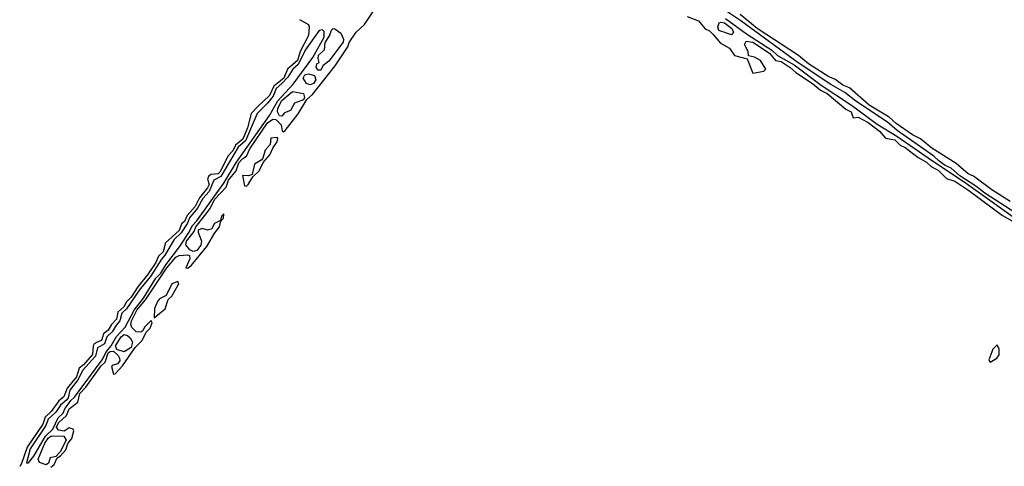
# Model space of a CAD drawing. Extents: x 2769579 to 2883812, y 684207 to 828660.
# Tile 466 of 505: x 2841715 to 2847275, y 802715 to 805234. Entities that reach past the tile are written whole.
import ezdxf

# ---------------------------------------------------------------- set-up
doc = ezdxf.new("R2010")
doc.units = 0

msp = doc.modelspace()

# ---------------------------------------------------------------- linework, layer by layer
at = {"layer": '0CON02XD'}
for points in [[(2847430, 804085), (2847165, 804256.7), (2847115, 804296.2), (2847023, 804353), (2846975, 804396.2), (2846941.2, 804411.2), (2846906.4, 804436.4), (2846876.7, 804465), (2846669.2, 804609.2), (2846615, 804655.8), (2846435.7, 804775.7), (2846375, 804823.8), (2846295, 804868.8), (2846110.8, 804990.8), (2845787.3, 805227.3), (2845578.3, 805368.3)], [(2841890.8, 802709.2), (2841910, 802725), (2841926.7, 802763.3), (2841945, 802773.3), (2841975, 802807.5), (2841986.4, 802843.6), (2842008.8, 802871.2), (2842020, 802915), (2842016.7, 802925), (2841995, 802932.5), (2841966.4, 802913.6), (2841935, 802918.6), (2841923.6, 802935), (2841935, 802960.8), (2841978.6, 803001.4), (2841995, 803039.2), (2842043.6, 803076.4), (2842054.6, 803125), (2842088.6, 803161.4), (2842175, 803282), (2842197.6, 803302.4), (2842215, 803354.4), (2842225, 803362.2), (2842244.2, 803364.2), (2842270.5, 803340.5), (2842278.8, 803325), (2842280, 803310), (2842267.7, 803292.3), (2842236.4, 803283.6), (2842232.5, 803277.5), (2842243.9, 803233.9), (2842255, 803237.5), (2842295, 803282.5), (2842366.7, 803385), (2842405.8, 803424.2), (2842428.8, 803471.2), (2842451.2, 803495), (2842462.5, 803525), (2842457, 803537), (2842420.3, 803499.7), (2842410.5, 803479.5), (2842398.6, 803471.4), (2842373.1, 803473.1), (2842348.3, 803498.3), (2842343.1, 803515), (2842345.7, 803535), (2842376.9, 803595), (2842425.3, 803654.7), (2842545, 803834.4), (2842596.2, 803895), (2842615, 803904), (2842665, 803907.5), (2842673.3, 803903.3), (2842676.2, 803885), (2842653.3, 803835), (2842665, 803833.3), (2842685, 803848.8), (2842771.2, 803955), (2842817.1, 804032.9), (2842843.8, 804065), (2842851.7, 804098.3), (2842866, 804115), (2842868.3, 804138.3), (2842855, 804126.7), (2842848.3, 804101.7), (2842814.4, 804085.6), (2842797.3, 804052.7), (2842775, 804048), (2842745, 804056.2), (2842723.6, 804046.4), (2842722.5, 804035), (2842742.2, 803985), (2842737.6, 803962.4), (2842715, 803932.5), (2842695, 803927.5), (2842675.8, 803935.8), (2842653.9, 803963.9), (2842657.1, 803985), (2842699.7, 804040.3), (2842708.8, 804065), (2842760, 804130), (2842791.5, 804168.5), (2842815, 804219.4), (2842880.5, 804289.5), (2842895, 804330), (2842937.3, 804382.7), (2842953, 804427), (2842975, 804451.5), (2842995.8, 804464.2), (2843015, 804506), (2843115, 804652.5), (2843145, 804673.3), (2843161.7, 804671.7), (2843192, 804642), (2843197.5, 804607.5), (2843205, 804602.5), (2843215, 804610), (2843287.5, 804702.5), (2843336.2, 804783.8), (2843367.9, 804812.1), (2843495.6, 804974.4), (2843568.3, 805081.7), (2843576.2, 805105), (2843615.8, 805165), (2843661.9, 805208.1), (2843715, 805286.2)], [(2847308.8, 804208.8), (2847205, 804274), (2847101.2, 804351.2), (2847070, 804365), (2847002.5, 804422.5), (2846865, 804510), (2846802.3, 804562.3), (2846756.7, 804585), (2846665, 804648), (2846624.4, 804684.4), (2846512.2, 804752.2), (2846400.5, 804850.5), (2846363.3, 804865), (2846318.3, 804898.3), (2846285, 804912), (2846168.8, 804985), (2846112.5, 805032.5), (2845880, 805185), (2845783.3, 805263.3)], [(2843295, 805236.2), (2843345, 805206.7), (2843350, 805195), (2843346, 805145), (2843298.6, 805055), (2843283.3, 805005), (2843228, 804955), (2843205.8, 804904.2), (2843150.5, 804859.5), (2843125, 804807.5), (2843059.2, 804745), (2843022.5, 804705), (2843000.8, 804625), (2842975, 804560.8), (2842933.6, 804526.4), (2842918.1, 804495), (2842892.9, 804467.1), (2842845, 804374.2), (2842835, 804364.2), (2842795, 804361.4), (2842780.5, 804349.5), (2842775.7, 804335), (2842785.5, 804305), (2842775.6, 804285), (2842731.1, 804228.9), (2842705, 804180.8), (2842660.9, 804129.1), (2842645, 804096.2), (2842628.1, 804081.9), (2842615.6, 804045), (2842538.8, 803975), (2842525, 803924), (2842499.4, 803900.6), (2842484.2, 803865), (2842436.9, 803795), (2842382, 803728), (2842345, 803668.6), (2842317.8, 803642.2), (2842302.9, 803615), (2842270, 803585), (2842262.5, 803545), (2842233.8, 803515), (2842215, 803482), (2842187.9, 803462.1), (2842176.2, 803425), (2842152.5, 803415), (2842135, 803406.2), (2842129.2, 803395), (2842126.9, 803345), (2842075, 803287.5), (2842050.6, 803269.4), (2842035, 803220), (2841982.9, 803155), (2841965, 803106.2), (2841935.5, 803084.5), (2841892.5, 803025), (2841858.5, 802991.5), (2841845, 802952), (2841757.8, 802822.2), (2841725, 802730), (2841715, 802714.2)], [(2845485, 805253.3), (2845547.5, 805227.5), (2845585, 805182.5), (2845610.7, 805170.7), (2845631.7, 805151.7), (2845672.3, 805102.3), (2845723.9, 805073.9), (2845751.7, 805031.7), (2845823.3, 805013.3), (2845855, 804932.5), (2845916.4, 804943.6), (2845927.5, 804955), (2845897.5, 805005), (2845865, 805023.3), (2845830, 805030), (2845828.8, 805055), (2845807.5, 805095), (2845817.5, 805112.5), (2845855, 805108.1), (2845949.2, 805045), (2845983.4, 805003.4), (2846015, 804998.9), (2846065.4, 804965.4)], [(2845735, 805150), (2845663.6, 805173.6), (2845657.5, 805195), (2845664, 805216), (2845675, 805221.2), (2845695, 805217.1), (2845736.2, 805185), (2845746.7, 805163.3), (2845735, 805150)], [(2845701.1, 805241.1), (2845818.8, 805155), (2845962.4, 805062.4), (2845995, 805032), (2846089.2, 804979.2), (2846241.2, 804865), (2846411.4, 804751.4), (2846556.7, 804645), (2846667.5, 804577.5), (2846844.4, 804454.4), (2847061.2, 804311.2), (2847535, 803972)], [(2841765, 802733.8), (2841795, 802771.2), (2841861.4, 802885), (2841902.5, 802925), (2841931.4, 802988.6), (2841960.8, 803015), (2841970.6, 803039.4), (2842004.2, 803085.8), (2842025, 803105.8), (2842180.6, 803315), (2842205, 803363.1), (2842232.2, 803395), (2842262.4, 803447.6), (2842310.9, 803499.1), (2842360.5, 803595), (2842415, 803664.4), (2842483.8, 803776.2), (2842511.5, 803805), (2842539.4, 803850.6), (2842617.8, 803952.2), (2842672.5, 804035), (2842688.2, 804071.8), (2842715, 804099.4), (2842868.3, 804311.7), (2842939.1, 804430.9), (2843125.4, 804694.6), (2843173.1, 804776.9), (2843259.3, 804870.7), (2843369.6, 805020.4), (2843434, 805135), (2843435, 805167.5), (2843425, 805177.5), (2843407, 805173), (2843327.6, 805062.4), (2843288.3, 804981.7), (2843258.1, 804955), (2843229.8, 804910.2), (2843196, 804874), (2843164.1, 804845.9), (2843146.2, 804803.8), (2843115.5, 804764.5), (2843055.8, 804705), (2842989.3, 804550.7), (2842948.9, 804515), (2842850, 804350), (2842810.6, 804329.4), (2842784.7, 804265.3), (2842748.5, 804225), (2842719.1, 804170.9), (2842674.1, 804115.9), (2842663.1, 804086.9), (2842627.3, 804032.7), (2842586.4, 803995), (2842534.7, 803905.3), (2842515, 803884), (2842453.3, 803785), (2842394.7, 803715.3), (2842317.5, 803602.5), (2842290.9, 803579.1), (2842280.6, 803535), (2842258.9, 803511.1), (2842237, 803473), (2842206.9, 803445), (2842193.9, 803406.1), (2842155, 803384), (2842144, 803336), (2842070, 803255), (2842046.1, 803203.9), (2841998.9, 803145), (2841988.9, 803101.1), (2841980.6, 803089.4), (2841945, 803060), (2841919.3, 803020.7), (2841875, 802980.8), (2841862.2, 802945), (2841775, 802813.8), (2841754, 802735), (2841765, 802733.8)], [(2843415, 804950), (2843400.3, 804950.3), (2843390, 804965), (2843392.5, 804985), (2843406.1, 804993.9), (2843400, 805015), (2843402.9, 805035), (2843436, 805065), (2843440.5, 805105), (2843465, 805143.8), (2843475.5, 805174.5), (2843485, 805184.2), (2843495, 805183.3), (2843528.1, 805158.1), (2843542.7, 805125), (2843541.8, 805108.2), (2843460.4, 804999.6), (2843426.7, 804975), (2843415, 804950)], [(2843355, 804866.7), (2843335.4, 804875.4), (2843315.8, 804905), (2843325, 804923.8), (2843345, 804929.2), (2843379.5, 804919.5), (2843386.9, 804895), (2843375, 804874.2), (2843355, 804866.7)], [(2846065.4, 804965.4), (2846096.9, 804936.9), (2846192.5, 804875), (2846236.7, 804836.7), (2846275, 804818.1), (2846380, 804730), (2846410, 804715), (2846421.7, 804681.7), (2846450, 804685), (2846506.2, 804655), (2846570, 804605), (2846605, 804566.7), (2846656, 804556), (2846687, 804527), (2846715, 804514.3), (2846787.9, 804457.9), (2846835, 804431.4), (2846864.4, 804404.4), (2846900.8, 804385), (2846948.8, 804338.8), (2846995, 804323.1), (2847075, 804271.1), (2847265, 804130), (2847325, 804095.6)], [(2843195, 804690), (2843181.7, 804691.7), (2843170, 804715), (2843172.9, 804735), (2843195, 804777.8), (2843255, 804828.8), (2843317.5, 804817.5), (2843323.3, 804795), (2843316.7, 804783.3), (2843265.9, 804764.1), (2843245, 804722.5), (2843210.8, 804709.2), (2843195, 804690)], [(2842995, 804296.2), (2843005, 804304), (2843031.2, 804348.8), (2843067.9, 804382.1), (2843090.8, 804429.2), (2843127, 804473), (2843145.8, 804514.2), (2843168, 804545), (2843173.3, 804563.3), (2843169.5, 804569.5), (2843133.9, 804566.1), (2843130, 804530), (2843101.7, 804498.3), (2843087.5, 804452.5), (2843078.8, 804441.2), (2843040.9, 804419.1), (2843028.3, 804361.7), (2843007.3, 804352.7), (2842973.9, 804356.1), (2842985, 804297.5), (2842995, 804296.2)], [(2842475, 803552.5), (2842536.1, 803603.9), (2842554.1, 803655.9), (2842573.3, 803675), (2842608.8, 803735), (2842613.3, 803745), (2842608, 803758), (2842573.3, 803745), (2842541.9, 803678.1), (2842505, 803659.2), (2842492.5, 803645), (2842475.8, 803605), (2842475, 803552.5)], [(2842305, 803361.2), (2842263.3, 803373.3), (2842256.2, 803395), (2842288.8, 803445), (2842305, 803458.8), (2842323.6, 803453.6), (2842339.5, 803439.5), (2842352, 803415), (2842344.2, 803385.8), (2842305, 803361.2)], [(2847195, 803303.3), (2847232.5, 803325), (2847245.9, 803344.1), (2847245.9, 803375.9), (2847235, 803400), (2847210, 803375), (2847187.5, 803315), (2847195, 803303.3)], [(2841865, 802723.8), (2841827, 802737), (2841820, 802755), (2841857.1, 802845), (2841878.6, 802875), (2841895, 802887.1), (2841964, 802884), (2841976.7, 802863.3), (2841942.7, 802797.3), (2841919.3, 802770.7), (2841886.7, 802763.3), (2841878.3, 802731.7), (2841865, 802723.8)]]:
    msp.add_lwpolyline(points, dxfattribs=at)

doc.saveas('drawing.dxf')
